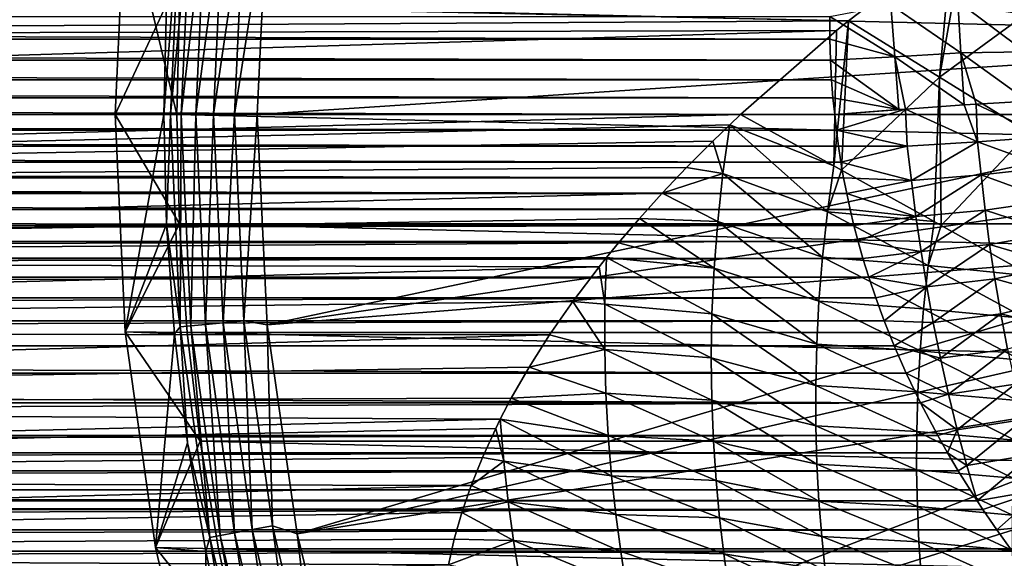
# Model space of a CAD drawing. Header units: metres. Extents: x -109 to 109, y -315 to 32.
# Tile 258 of 384: x 43 to 56, y -6 to 1. Entities that reach past the tile are written whole.
import ezdxf

# ---------------------------------------------------------------- set-up
doc = ezdxf.new("R2010")
doc.units = ezdxf.units.M
doc.layers.add('solid_K244242000C74_AAA', color=7, linetype='CONTINUOUS')

msp = doc.modelspace()

# ---------------------------------------------------------------- linework, layer by layer
at = {"layer": 'solid_K244242000C74_AAA'}
for points in [[(44.138649, 2.99883, -83.669998), (44.850693, 0, -83.82), (44, 0, -83.669998)], [(44.708355, 1.51442, -79.857155), (44.138649, 2.99883, -83.669998), (44, 0, -83.669998)], [(44.886593, 1.50672, -83.82), (44.850693, 0, -83.82), (44.138649, 2.99883, -83.669998)], [(44.897449, 2.928408, -79.521729), (44.708355, 1.51442, -79.857155), (44.672306, 0, -79.857155)], [(44.897449, 2.928408, -79.521729), (44.672306, 0, -79.857155), (44.762058, 0, -79.521729)], [(44.897449, 2.928408, -79.521729), (44.762058, 0, -79.521729), (45.044109, 2.914818, -79.20536)], [(44.762058, 0, -79.521729), (44.909348, 0, -79.20536), (45.044109, 2.914818, -79.20536)], [(45.044109, 2.914818, -79.20536), (44.909348, 0, -79.20536), (45.24329, 2.896361, -78.919411)], [(44.909348, 0, -79.20536), (45.109386, 0, -78.919411), (45.24329, 2.896361, -78.919411)], [(45.24329, 2.896361, -78.919411), (45.109386, 0, -78.919411), (45.488934, 2.873598, -78.672592)], [(45.109386, 0, -78.919411), (45.356079, 0, -78.672592), (45.488934, 2.873598, -78.672592)], [(45.488934, 2.873598, -78.672592), (45.356079, 0, -78.672592), (45.773556, 2.847224, -78.472404)], [(45.641922, 0, -78.472404), (45.957882, 0, -78.325066), (46.096172, 2.903147, -78.325066)], [(45.773556, 2.847224, -78.472404), (45.641922, 0, -78.472404), (46.096172, 2.903147, -78.325066)], [(46.096172, 2.903147, -78.325066), (45.957882, 0, -78.325066), (59.819248, 0.904387, -73.288864)], [(46.096172, 2.903147, -78.325066), (59.819248, 0.904387, -73.288864), (59.892677, 1.806131, -73.288864)], [(45.356079, 0, -78.672592), (45.641922, 0, -78.472404), (45.773556, 2.847224, -78.472404)], [(55.362263, 0.512266, 15.089224), (55.717693, 2.506687, 14.789067), (55.532619, 2.373093, 14.811091)], [(56.950226, 1.679354, 15.009831), (55.717693, 2.506687, 14.789067), (55.362263, 0.512266, 15.089224)], [(54.107632, 1.28929, 14.944489), (55.532619, 2.373093, 14.811091), (15.359119, 2.1224, 14.849088)], [(55.362263, 0.512266, 15.089224), (55.532619, 2.373093, 14.811091), (54.107632, 1.28929, 14.944489)], [(54.107632, 1.28929, 14.944489), (15.359119, 2.1224, 14.849088), (15.499066, 1.062231, 14.962341)], [(56.950226, 1.679354, 15.009831), (55.362263, 0.512266, 15.089224), (56.593018, -0.250747, 15.385886)], [(44.708355, 1.51442, -79.857155), (44, 0, -83.669998), (44.672306, 0, -79.857155)], [(44.886593, 1.50672, -83.82), (108.149307, 0, -83.82), (44.850693, 0, -83.82)], [(108.113403, 1.50672, -83.82), (108.149307, 0, -83.82), (44.886593, 1.50672, -83.82)], [(54.745144, 0.794048, -15.032303), (53.848816, 1.348392, -14.939272), (54.692894, 1.511271, -14.970172)], [(54.692894, 1.511271, -14.970172), (55.616043, 1.558638, -15.122779), (55.655857, 0.848924, -15.191887)], [(54.745144, 0.794048, -15.032303), (54.692894, 1.511271, -14.970172), (55.655857, 0.848924, -15.191887)], [(55.616043, 1.558638, -15.122779), (56.51722, 1.534589, -15.394757), (56.545017, 0.863499, -15.463599)], [(55.655857, 0.848924, -15.191887), (55.616043, 1.558638, -15.122779), (56.545017, 0.863499, -15.463599)], [(53.848579, 1.035814, -14.964193), (-53.848579, 1.035814, -14.964193), (-53.848816, 1.348392, -14.939272)], [(53.848816, 1.348392, -14.939272), (53.848579, 1.035814, -14.964193), (-53.848816, 1.348392, -14.939272)], [(53.940666, 1.154552, 14.955501), (54.107632, 1.28929, 14.944489), (15.499066, 1.062231, 14.962341)], [(54.745144, 0.794048, -15.032303), (53.848579, 1.035814, -14.964193), (53.848816, 1.348392, -14.939272)], [(53.904377, -0.708846, 15.076613), (54.107632, 1.28929, 14.944489), (53.940666, 1.154552, 14.955501)], [(54.009735, -0.767158, 15.089714), (54.107632, 1.28929, 14.944489), (53.904377, -0.708846, 15.076613)], [(55.362263, 0.512266, 15.089224), (54.107632, 1.28929, 14.944489), (54.009735, -0.767158, 15.089714)], [(53.940666, 1.154552, 14.955501), (15.499066, 1.062231, 14.962341), (15.545517, 0, 15)], [(52.618793, 0, 15), (53.940666, 1.154552, 14.955501), (15.545517, 0, 15)], [(53.904377, -0.708846, 15.076613), (53.940666, 1.154552, 14.955501), (52.618793, 0, 15)], [(53.858696, 0.746821, -14.981397), (-53.858696, 0.746821, -14.981397), (-53.848579, 1.035814, -14.964193)], [(53.848579, 1.035814, -14.964193), (53.858696, 0.746821, -14.981397), (-53.848579, 1.035814, -14.964193)], [(54.745144, 0.794048, -15.032303), (53.858696, 0.746821, -14.981397), (53.848579, 1.035814, -14.964193)], [(59.819248, 0.904387, -73.288864), (45.957882, 0, -78.325066), (59.79475, 0, -73.288864)], [(54.745144, 0.794048, -15.032303), (55.655857, 0.848924, -15.191887), (55.702816, 0.130094, -15.214689)], [(55.655857, 0.848924, -15.191887), (56.545017, 0.863499, -15.463599), (56.579742, 0.182319, -15.484996)], [(55.867966, 0.140674, -15.256808), (55.655857, 0.848924, -15.191887), (56.579742, 0.182319, -15.484996)], [(55.867966, 0.140674, -15.256808), (55.702816, 0.130094, -15.214689), (55.655857, 0.848924, -15.191887)], [(53.871311, 0.4787, -14.992359), (-53.871311, 0.4787, -14.992359), (-53.858696, 0.746821, -14.981397)], [(53.858696, 0.746821, -14.981397), (53.871311, 0.4787, -14.992359), (-53.858696, 0.746821, -14.981397)], [(54.800415, 0.066424, -15.052167), (53.858696, 0.746821, -14.981397), (54.745144, 0.794048, -15.032303)], [(54.800415, 0.066424, -15.052167), (53.871311, 0.4787, -14.992359), (53.858696, 0.746821, -14.981397)], [(54.89526, 0.073369, -15.063993), (54.745144, 0.794048, -15.032303), (55.702816, 0.130094, -15.214689)], [(54.89526, 0.073369, -15.063993), (54.800415, 0.066424, -15.052167), (54.745144, 0.794048, -15.032303)], [(53.890614, 0.229988, -14.998237), (-53.890614, 0.229988, -14.998237), (-53.871311, 0.4787, -14.992359)], [(53.871311, 0.4787, -14.992359), (53.890614, 0.229988, -14.998237), (-53.871311, 0.4787, -14.992359)], [(54.800415, 0.066424, -15.052167), (53.890614, 0.229988, -14.998237), (53.871311, 0.4787, -14.992359)], [(55.362263, 0.512266, 15.089224), (54.009735, -0.767158, 15.089714), (55.286716, -1.476287, 15.332584)], [(55.362263, 0.512266, 15.089224), (55.286716, -1.476287, 15.332584), (55.38282, -1.52984, 15.35729)], [(56.593018, -0.250747, 15.385886), (55.362263, 0.512266, 15.089224), (55.38282, -1.52984, 15.35729)], [(53.917881, 0, -15), (-53.917881, 0, -15), (-53.890614, 0.229988, -14.998237)], [(53.890614, 0.229988, -14.998237), (53.917881, 0, -15), (-53.890614, 0.229988, -14.998237)], [(54.800415, 0.066424, -15.052167), (53.917881, 0, -15), (53.890614, 0.229988, -14.998237)], [(55.886467, -0.378119, -15.242764), (55.702816, 0.130094, -15.214689), (55.867966, 0.140674, -15.256808)], [(56.821026, -0.309605, -15.557989), (55.867966, 0.140674, -15.256808), (56.579742, 0.182319, -15.484996)], [(56.821026, -0.309605, -15.557989), (55.886467, -0.378119, -15.242764), (55.867966, 0.140674, -15.256808)], [(-53.943382, -0.218245, -14.998412), (-53.917881, 0, -15), (53.943382, -0.218255, -14.998412)], [(53.943382, -0.218255, -14.998412), (-53.917881, 0, -15), (53.917881, 0, -15)], [(15.504216, -1.001839, 14.966507), (52.618793, 0, 15), (15.545517, 0, 15)], [(15.504216, -1.001839, 14.966507), (52.469925, -0.142117, 14.999327), (52.618793, 0, 15)], [(44, 0, -83.669998), (44.850693, 0, -83.82), (44.886593, -1.50672, -83.82)], [(44.138649, -2.99883, -83.669998), (44, 0, -83.669998), (44.886593, -1.50672, -83.82)], [(44.672306, 0, -79.857155), (44, 0, -83.669998), (44.138649, -2.99883, -83.669998)], [(44.708355, -1.51442, -79.857155), (44.672306, 0, -79.857155), (44.138649, -2.99883, -83.669998)], [(44.762058, 0, -79.521729), (44.672306, 0, -79.857155), (44.708355, -1.51442, -79.857155)], [(44.850693, 0, -83.82), (108.149307, 0, -83.82), (108.113403, -1.50672, -83.82)], [(44.850693, 0, -83.82), (108.113403, -1.50672, -83.82), (44.886593, -1.50672, -83.82)], [(45.773556, -2.847224, -78.472404), (45.957882, 0, -78.325066), (45.641922, 0, -78.472404)], [(45.773556, -2.847224, -78.472404), (46.096172, -2.903125, -78.325066), (45.957882, 0, -78.325066)], [(45.957882, 0, -78.325066), (46.096172, -2.903125, -78.325066), (59.79475, 0, -73.288864)], [(46.096172, -2.903125, -78.325066), (59.819248, -0.904376, -73.288864), (59.79475, 0, -73.288864)], [(53.904377, -0.708846, 15.076613), (52.618793, 0, 15), (52.469925, -0.142117, 14.999327)], [(54.89526, 0.073369, -15.063993), (53.943382, -0.218255, -14.998412), (53.917881, 0, -15)], [(54.89526, 0.073369, -15.063993), (53.917881, 0, -15), (54.800415, 0.066424, -15.052167)], [(54.917511, -0.439041, -15.053005), (53.943382, -0.218255, -14.998412), (54.89526, 0.073369, -15.063993)], [(55.886467, -0.378119, -15.242764), (54.89526, 0.073369, -15.063993), (55.702816, 0.130094, -15.214689)], [(55.886467, -0.378119, -15.242764), (54.917511, -0.439041, -15.053005), (54.89526, 0.073369, -15.063993)], [(44.897449, -2.928408, -79.521729), (44.762058, 0, -79.521729), (44.708355, -1.51442, -79.857155)], [(44.897449, -2.928408, -79.521729), (44.909348, 0, -79.20536), (44.762058, 0, -79.521729)], [(44.897449, -2.928408, -79.521729), (45.044109, -2.914818, -79.20536), (44.909348, 0, -79.20536)], [(45.044109, -2.914818, -79.20536), (45.109386, 0, -78.919411), (44.909348, 0, -79.20536)], [(45.044109, -2.914818, -79.20536), (45.24329, -2.896361, -78.919411), (45.109386, 0, -78.919411)], [(45.24329, -2.896361, -78.919411), (45.356079, 0, -78.672592), (45.109386, 0, -78.919411)], [(45.24329, -2.896361, -78.919411), (45.488934, -2.873598, -78.672592), (45.356079, 0, -78.672592)], [(45.488934, -2.873598, -78.672592), (45.641922, 0, -78.472404), (45.356079, 0, -78.672592)], [(45.488934, -2.873598, -78.672592), (45.773556, -2.847224, -78.472404), (45.641922, 0, -78.472404)], [(-53.97094, -0.439741, -14.993553), (-53.943382, -0.218245, -14.998412), (53.97094, -0.439756, -14.993552)], [(-53.943382, -0.218245, -14.998412), (53.943382, -0.218255, -14.998412), (53.97094, -0.439756, -14.993552)], [(15.504216, -1.001839, 14.966507), (52.235374, -0.370528, 14.995423), (52.469925, -0.142117, 14.999327)], [(52.376942, -0.814695, 14.985728), (52.469925, -0.142117, 14.999327), (52.235374, -0.370528, 14.995423)], [(52.376942, -0.814695, 14.985728), (53.816612, -1.34417, 15.093562), (52.469925, -0.142117, 14.999327)], [(53.904377, -0.708846, 15.076613), (52.469925, -0.142117, 14.999327), (53.816612, -1.34417, 15.093562)], [(54.917511, -0.439041, -15.053005), (53.97094, -0.439756, -14.993552), (53.943382, -0.218255, -14.998412)], [(56.593018, -0.250747, 15.385886), (55.38282, -1.52984, 15.35729), (56.632687, -2.228861, 15.765378)], [(15.504216, -1.001839, 14.966507), (51.875366, -0.733128, 14.982074), (52.235374, -0.370528, 14.995423)], [(52.376942, -0.814695, 14.985728), (52.235374, -0.370528, 14.995423), (51.875366, -0.733128, 14.982074)], [(55.886467, -0.378119, -15.242764), (54.975975, -0.912623, -15.029119), (54.917511, -0.439041, -15.053005)], [(55.886467, -0.378119, -15.242764), (55.936539, -0.834861, -15.218251), (54.975975, -0.912623, -15.029119)], [(56.821026, -0.309605, -15.557989), (56.860931, -0.733158, -15.53394), (55.886467, -0.378119, -15.242764)], [(56.860931, -0.733158, -15.53394), (55.936539, -0.834861, -15.218251), (55.886467, -0.378119, -15.242764)], [(-54.002884, -0.658361, -14.985545), (-53.97094, -0.439741, -14.993553), (54.002888, -0.658383, -14.985544)], [(-53.97094, -0.439741, -14.993553), (53.97094, -0.439756, -14.993552), (54.002888, -0.658383, -14.985544)], [(54.917511, -0.439041, -15.053005), (54.002888, -0.658383, -14.985544), (53.97094, -0.439756, -14.993552)], [(54.917511, -0.439041, -15.053005), (54.975975, -0.912623, -15.029119), (54.002888, -0.658383, -14.985544)], [(-54.040047, -0.874708, -14.974475), (-54.002884, -0.658361, -14.985545), (54.040054, -0.874739, -14.974473)], [(-54.002884, -0.658361, -14.985545), (54.002888, -0.658383, -14.985544), (54.040054, -0.874739, -14.974473)], [(54.975975, -0.912623, -15.029119), (54.040054, -0.874739, -14.974473), (54.002888, -0.658383, -14.985544)], [(15.504216, -1.001839, 14.966507), (51.538769, -1.087605, 14.960519), (51.875366, -0.733128, 14.982074)], [(52.376942, -0.814695, 14.985728), (51.875366, -0.733128, 14.982074), (51.538769, -1.087605, 14.960519)], [(54.009735, -0.767158, 15.089714), (53.904377, -0.708846, 15.076613), (53.816612, -1.34417, 15.093562)], [(54.009735, -0.767158, 15.089714), (53.816612, -1.34417, 15.093562), (55.286716, -1.476287, 15.332584)], [(56.860931, -0.733158, -15.53394), (56.904839, -1.187593, -15.486855), (55.936539, -0.834861, -15.218251)], [(-54.083023, -1.092358, -14.960173), (-54.040047, -0.874708, -14.974475), (54.083035, -1.092392, -14.96017)], [(-54.040047, -0.874708, -14.974475), (54.040054, -0.874739, -14.974473), (54.083035, -1.092392, -14.96017)], [(46.096172, -2.903125, -78.325066), (59.892673, -1.806115, -73.288864), (59.819248, -0.904376, -73.288864)], [(52.376942, -0.814695, 14.985728), (51.538769, -1.087605, 14.960519), (52.30558, -1.475468, 14.958302)], [(52.376942, -0.814695, 14.985728), (52.30558, -1.475468, 14.958302), (53.74892, -1.966667, 15.097372)], [(52.376942, -0.814695, 14.985728), (53.74892, -1.966667, 15.097372), (53.816612, -1.34417, 15.093562)], [(54.975975, -0.912623, -15.029119), (54.083035, -1.092392, -14.96017), (54.040054, -0.874739, -14.974473)], [(54.975975, -0.912623, -15.029119), (55.036903, -1.406254, -14.985203), (54.083035, -1.092392, -14.96017)], [(55.936539, -0.834861, -15.218251), (55.036903, -1.406254, -14.985203), (54.975975, -0.912623, -15.029119)], [(55.936539, -0.834861, -15.218251), (55.989979, -1.318771, -15.171236), (55.036903, -1.406254, -14.985203)], [(56.904839, -1.187593, -15.486855), (55.989979, -1.318771, -15.171236), (55.936539, -0.834861, -15.218251)], [(15.504216, -1.001839, 14.966507), (15.379274, -2.005347, 14.865349), (51.538769, -1.087605, 14.960519)], [(-54.131039, -1.311492, -14.942556), (-54.083023, -1.092358, -14.960173), (54.13105, -1.311532, -14.942553)], [(-54.083023, -1.092358, -14.960173), (54.083035, -1.092392, -14.96017), (54.13105, -1.311532, -14.942553)], [(15.379274, -2.005347, 14.865349), (51.22644, -1.433656, 14.931331), (51.538769, -1.087605, 14.960519)], [(52.30558, -1.475468, 14.958302), (51.538769, -1.087605, 14.960519), (51.22644, -1.433656, 14.931331)], [(55.036903, -1.406254, -14.985203), (54.13105, -1.311532, -14.942553), (54.083035, -1.092392, -14.96017)], [(56.904839, -1.187593, -15.486855), (56.957264, -1.632044, -15.423355), (55.989979, -1.318771, -15.171236)], [(-54.183323, -1.530454, -14.92172), (-54.131039, -1.311492, -14.942556), (54.183327, -1.530519, -14.921713)], [(-54.131039, -1.311492, -14.942556), (54.13105, -1.311532, -14.942553), (54.183327, -1.530519, -14.921713)], [(53.816612, -1.34417, 15.093562), (53.74892, -1.966667, 15.097372), (55.204998, -2.083899, 15.375162)], [(53.816612, -1.34417, 15.093562), (55.204998, -2.083899, 15.375162), (55.286716, -1.476287, 15.332584)], [(55.036903, -1.406254, -14.985203), (54.183327, -1.530519, -14.921713), (54.13105, -1.311532, -14.942553)], [(55.989979, -1.318771, -15.171236), (55.107346, -1.890885, -14.925249), (55.036903, -1.406254, -14.985203)], [(55.989979, -1.318771, -15.171236), (56.052994, -1.791701, -15.107368), (55.107346, -1.890885, -14.925249)], [(56.957264, -1.632044, -15.423355), (56.052994, -1.791701, -15.107368), (55.989979, -1.318771, -15.171236)], [(15.379274, -2.005347, 14.865349), (50.93787, -1.771223, 14.895059), (51.22644, -1.433656, 14.931331)], [(52.255688, -2.120477, 14.91724), (51.22644, -1.433656, 14.931331), (50.93787, -1.771223, 14.895059)], [(52.30558, -1.475468, 14.958302), (51.22644, -1.433656, 14.931331), (52.255688, -2.120477, 14.91724)], [(52.30558, -1.475468, 14.958302), (52.255688, -2.120477, 14.91724), (53.700245, -2.574548, 15.088372)], [(52.30558, -1.475468, 14.958302), (53.700245, -2.574548, 15.088372), (53.74892, -1.966667, 15.097372)], [(55.036903, -1.406254, -14.985203), (54.240906, -1.751988, -14.897333), (54.183327, -1.530519, -14.921713)], [(55.036903, -1.406254, -14.985203), (55.107346, -1.890885, -14.925249), (54.240906, -1.751988, -14.897333)], [(55.38282, -1.52984, 15.35729), (55.286716, -1.476287, 15.332584), (55.204998, -2.083899, 15.375162)], [(-54.240891, -1.751853, -14.897349), (-54.183323, -1.530454, -14.92172), (54.183327, -1.530519, -14.921713)], [(-54.240891, -1.751853, -14.897349), (54.183327, -1.530519, -14.921713), (54.240906, -1.751988, -14.897333)], [(44.138649, -2.99883, -83.669998), (44.886593, -1.50672, -83.82), (44.994007, -3.008363, -83.82)], [(44.816425, -3.02541, -79.857155), (44.708355, -1.51442, -79.857155), (44.138649, -2.99883, -83.669998)], [(44.897449, -2.928408, -79.521729), (44.708355, -1.51442, -79.857155), (44.816425, -3.02541, -79.857155)], [(44.886593, -1.50672, -83.82), (108.113403, -1.50672, -83.82), (108.005989, -3.008363, -83.82)], [(44.886593, -1.50672, -83.82), (108.005989, -3.008363, -83.82), (44.994007, -3.008363, -83.82)], [(55.38282, -1.52984, 15.35729), (55.204998, -2.083899, 15.375162), (56.632687, -2.228861, 15.765378)], [(-54.307121, -1.985533, -14.868008), (-54.240891, -1.751853, -14.897349), (54.240906, -1.751988, -14.897333)], [(-54.307121, -1.985533, -14.868008), (54.240906, -1.751988, -14.897333), (54.307186, -1.98573, -14.867982)], [(55.107346, -1.890885, -14.925249), (54.307186, -1.98573, -14.867982), (54.240906, -1.751988, -14.897333)], [(56.957264, -1.632044, -15.423355), (57.018536, -2.0789, -15.341242), (56.052994, -1.791701, -15.107368)], [(15.379274, -2.005347, 14.865349), (50.772758, -1.972534, 14.869738), (50.93787, -1.771223, 14.895059)], [(46.096172, -2.903125, -78.325066), (46.5098, -5.780039, -78.325066), (59.892673, -1.806115, -73.288864)], [(46.5098, -5.780039, -78.325066), (60.014812, -2.702571, -73.288864), (59.892673, -1.806115, -73.288864)], [(52.255688, -2.120477, 14.91724), (50.93787, -1.771223, 14.895059), (50.772758, -1.972534, 14.869738)], [(55.107346, -1.890885, -14.925249), (54.386513, -2.242288, -14.831458), (54.307186, -1.98573, -14.867982)], [(55.107346, -1.890885, -14.925249), (55.187405, -2.377, -14.847559), (54.386513, -2.242288, -14.831458)], [(56.052994, -1.791701, -15.107368), (55.187405, -2.377, -14.847559), (55.107346, -1.890885, -14.925249)], [(56.052994, -1.791701, -15.107368), (56.125496, -2.268095, -15.024295), (55.187405, -2.377, -14.847559)], [(57.018536, -2.0789, -15.341242), (56.125496, -2.268095, -15.024295), (56.052994, -1.791701, -15.107368)], [(-54.386345, -2.242078, -14.83149), (-54.307121, -1.985533, -14.868008), (54.307186, -1.98573, -14.867982)], [(-54.386345, -2.242078, -14.83149), (54.307186, -1.98573, -14.867982), (54.386513, -2.242288, -14.831458)], [(15.379274, -2.005347, 14.865349), (15.16759, -3.011796, 14.694526), (50.670185, -2.100656, 14.85218)], [(15.379274, -2.005347, 14.865349), (50.670185, -2.100656, 14.85218), (50.772758, -1.972534, 14.869738)], [(50.750893, -2.616595, 14.776159), (50.772758, -1.972534, 14.869738), (50.670185, -2.100656, 14.85218)], [(50.750893, -2.616595, 14.776159), (52.226028, -2.747748, 14.862853), (50.772758, -1.972534, 14.869738)], [(52.255688, -2.120477, 14.91724), (50.772758, -1.972534, 14.869738), (52.226028, -2.747748, 14.862853)], [(53.74892, -1.966667, 15.097372), (53.700245, -2.574548, 15.088372), (55.141491, -2.679084, 15.404067)], [(53.74892, -1.966667, 15.097372), (55.141491, -2.679084, 15.404067), (55.204998, -2.083899, 15.375162)], [(15.16759, -3.011796, 14.694526), (50.306873, -2.579178, 14.776598), (50.670185, -2.100656, 14.85218)], [(50.750893, -2.616595, 14.776159), (50.670185, -2.100656, 14.85218), (50.306873, -2.579178, 14.776598)], [(52.255688, -2.120477, 14.91724), (52.226028, -2.747748, 14.862853), (53.669445, -3.165986, 15.066716)], [(52.255688, -2.120477, 14.91724), (53.669445, -3.165986, 15.066716), (53.700245, -2.574548, 15.088372)], [(55.204998, -2.083899, 15.375162), (55.141491, -2.679084, 15.404067), (56.551655, -2.813495, 15.831286)], [(55.204998, -2.083899, 15.375162), (56.551655, -2.813495, 15.831286), (56.632687, -2.228861, 15.765378)], [(57.018536, -2.0789, -15.341242), (57.088856, -2.531698, -15.240192), (56.125496, -2.268095, -15.024295)], [(-54.482456, -2.527898, -14.785457), (-54.386345, -2.242078, -14.83149), (54.386513, -2.242288, -14.831458)], [(-54.482456, -2.527898, -14.785457), (54.386513, -2.242288, -14.831458), (54.482876, -2.528156, -14.785413)], [(55.187405, -2.377, -14.847559), (54.482876, -2.528156, -14.785413), (54.386513, -2.242288, -14.831458)], [(56.125496, -2.268095, -15.024295), (55.276924, -2.867843, -14.751897), (55.187405, -2.377, -14.847559)], [(56.125496, -2.268095, -15.024295), (56.20768, -2.750051, -14.921948), (55.276924, -2.867843, -14.751897)], [(57.088856, -2.531698, -15.240192), (56.20768, -2.750051, -14.921948), (56.125496, -2.268095, -15.024295)], [(55.187405, -2.377, -14.847559), (54.599014, -2.84385, -14.72795), (54.482876, -2.528156, -14.785413)], [(55.187405, -2.377, -14.847559), (55.276924, -2.867843, -14.751897), (54.599014, -2.84385, -14.72795)], [(-54.59819, -2.843589, -14.728001), (-54.482456, -2.527898, -14.785457), (54.482876, -2.528156, -14.785413)], [(-54.59819, -2.843589, -14.728001), (54.482876, -2.528156, -14.785413), (54.599014, -2.84385, -14.72795)], [(53.700245, -2.574548, 15.088372), (53.669445, -3.165986, 15.066716), (55.094955, -3.259981, 15.420259)], [(53.700245, -2.574548, 15.088372), (55.094955, -3.259981, 15.420259), (55.141491, -2.679084, 15.404067)], [(57.088856, -2.531698, -15.240192), (57.168751, -2.98814, -15.120869), (56.20768, -2.750051, -14.921948)], [(15.16759, -3.011796, 14.694526), (49.987274, -3.039854, 14.688747), (50.306873, -2.579178, 14.776598)], [(46.5098, -5.780039, -78.325066), (60.185307, -3.591108, -73.288864), (60.014812, -2.702571, -73.288864)], [(50.747673, -3.241359, 14.669681), (50.306873, -2.579178, 14.776598), (49.987274, -3.039854, 14.688747)], [(50.750893, -2.616595, 14.776159), (50.306873, -2.579178, 14.776598), (50.747673, -3.241359, 14.669681)], [(50.750893, -2.616595, 14.776159), (50.747673, -3.241359, 14.669681), (52.215366, -3.355306, 14.795449)], [(50.750893, -2.616595, 14.776159), (52.215366, -3.355306, 14.795449), (52.226028, -2.747748, 14.862853)], [(55.141491, -2.679084, 15.404067), (55.094955, -3.259981, 15.420259), (56.4869, -3.386331, 15.88366)], [(55.141491, -2.679084, 15.404067), (56.4869, -3.386331, 15.88366), (56.551655, -2.813495, 15.831286)], [(-54.736465, -3.188792, -14.657135), (-54.59819, -2.843589, -14.728001), (54.599014, -2.84385, -14.72795)], [(-54.736465, -3.188792, -14.657135), (54.599014, -2.84385, -14.72795), (54.737633, -3.188897, -14.657112)], [(45.488934, -2.873598, -78.672592), (45.886364, -5.72268, -78.672592), (45.773556, -2.847224, -78.472404)], [(45.773556, -2.847224, -78.472404), (46.167339, -5.670157, -78.472404), (46.096172, -2.903125, -78.325066)], [(45.886364, -5.72268, -78.672592), (46.167339, -5.670157, -78.472404), (45.773556, -2.847224, -78.472404)], [(52.226028, -2.747748, 14.862853), (52.215366, -3.355306, 14.795449), (53.655388, -3.739155, 15.032558)], [(52.226028, -2.747748, 14.862853), (53.655388, -3.739155, 15.032558), (53.669445, -3.165986, 15.066716)], [(55.276924, -2.867843, -14.751897), (54.737633, -3.188897, -14.657112), (54.599014, -2.84385, -14.72795)], [(56.20768, -2.750051, -14.921948), (55.376404, -3.361257, -14.638819), (55.276924, -2.867843, -14.751897)], [(56.20768, -2.750051, -14.921948), (56.300114, -3.235131, -14.80098), (55.376404, -3.361257, -14.638819)], [(57.168751, -2.98814, -15.120869), (56.300114, -3.235131, -14.80098), (56.20768, -2.750051, -14.921948)], [(44.897449, -2.928408, -79.521729), (44.816425, -3.02541, -79.857155), (44.996265, -4.529547, -79.857155)], [(44.897449, -2.928408, -79.521729), (45.30246, -5.831831, -79.521729), (45.044109, -2.914818, -79.20536)], [(44.897449, -2.928408, -79.521729), (44.996265, -4.529547, -79.857155), (45.30246, -5.831831, -79.521729)], [(45.044109, -2.914818, -79.20536), (45.447239, -5.804767, -79.20536), (45.24329, -2.896361, -78.919411)], [(45.30246, -5.831831, -79.521729), (45.447239, -5.804767, -79.20536), (45.044109, -2.914818, -79.20536)], [(45.24329, -2.896361, -78.919411), (45.643871, -5.768011, -78.919411), (45.488934, -2.873598, -78.672592)], [(45.447239, -5.804767, -79.20536), (45.643871, -5.768011, -78.919411), (45.24329, -2.896361, -78.919411)], [(45.643871, -5.768011, -78.919411), (45.886364, -5.72268, -78.672592), (45.488934, -2.873598, -78.672592)], [(46.167339, -5.670157, -78.472404), (46.5098, -5.780039, -78.325066), (46.096172, -2.903125, -78.325066)], [(55.276924, -2.867843, -14.751897), (55.376404, -3.361257, -14.638819), (54.737633, -3.188897, -14.657112)], [(15.16759, -3.011796, 14.694526), (14.864023, -4.021615, 14.450834), (49.987274, -3.039854, 14.688747)], [(14.864023, -4.021615, 14.450834), (49.704872, -3.484777, 14.589597), (49.987274, -3.039854, 14.688747)], [(44.138649, -2.99883, -83.669998), (44.994007, -3.008363, -83.82), (45.172867, -4.504362, -83.82)], [(44.553371, -5.971843, -83.669998), (44.138649, -2.99883, -83.669998), (45.172867, -4.504362, -83.82)], [(44.816425, -3.02541, -79.857155), (44.138649, -2.99883, -83.669998), (44.553371, -5.971843, -83.669998)], [(44.996265, -4.529547, -79.857155), (44.816425, -3.02541, -79.857155), (44.553371, -5.971843, -83.669998)], [(44.994007, -3.008363, -83.82), (108.005989, -3.008363, -83.82), (107.827133, -4.504362, -83.82)], [(44.994007, -3.008363, -83.82), (107.827133, -4.504362, -83.82), (45.172867, -4.504362, -83.82)], [(50.747673, -3.241359, 14.669681), (49.987274, -3.039854, 14.688747), (49.704872, -3.484777, 14.589597)], [(-54.901939, -3.565622, -14.570049), (-54.736465, -3.188792, -14.657135), (54.903008, -3.565614, -14.570051)], [(-54.736465, -3.188792, -14.657135), (54.737633, -3.188897, -14.657112), (54.903008, -3.565614, -14.570051)], [(50.747673, -3.241359, 14.669681), (49.704872, -3.484777, 14.589597), (50.76302, -3.844049, 14.55044)], [(50.747673, -3.241359, 14.669681), (52.222439, -3.941218, 14.715331), (52.215366, -3.355306, 14.795449)], [(50.747673, -3.241359, 14.669681), (50.76302, -3.844049, 14.55044), (52.222439, -3.941218, 14.715331)], [(53.669445, -3.165986, 15.066716), (53.655388, -3.739155, 15.032558), (55.064342, -3.824824, 15.42373)], [(53.669445, -3.165986, 15.066716), (55.064342, -3.824824, 15.42373), (55.094955, -3.259981, 15.420259)], [(55.376404, -3.361257, -14.638819), (54.903008, -3.565614, -14.570051), (54.737633, -3.188897, -14.657112)], [(56.300114, -3.235131, -14.80098), (55.48634, -3.855083, -14.508876), (55.376404, -3.361257, -14.638819)], [(56.300114, -3.235131, -14.80098), (56.403351, -3.720904, -14.66204), (55.48634, -3.855083, -14.508876)], [(52.215366, -3.355306, 14.795449), (53.656929, -4.292228, 14.986053), (53.655388, -3.739155, 15.032558)], [(52.215366, -3.355306, 14.795449), (52.222439, -3.941218, 14.715331), (53.656929, -4.292228, 14.986053)], [(55.376404, -3.361257, -14.638819), (55.48634, -3.855083, -14.508876), (54.903008, -3.565614, -14.570051)], [(55.094955, -3.259981, 15.420259), (55.064342, -3.824824, 15.42373), (56.437225, -3.945534, 15.923038)], [(55.094955, -3.259981, 15.420259), (56.437225, -3.945534, 15.923038), (56.4869, -3.386331, 15.88366)], [(14.864023, -4.021615, 14.450834), (49.459263, -3.913819, 14.480401), (49.704872, -3.484777, 14.589597)], [(50.76302, -3.844049, 14.55044), (49.704872, -3.484777, 14.589597), (49.459263, -3.913819, 14.480401)], [(-55.100262, -3.977244, -14.463109), (-54.901939, -3.565622, -14.570049), (55.100708, -3.977313, -14.463091)], [(-54.901939, -3.565622, -14.570049), (54.903008, -3.565614, -14.570051), (55.100708, -3.977313, -14.463091)], [(46.5098, -5.780039, -78.325066), (47.19503, -8.604639, -78.325066), (60.185307, -3.591108, -73.288864)], [(47.19503, -8.604639, -78.325066), (60.403656, -4.469115, -73.288864), (60.185307, -3.591108, -73.288864)], [(55.48634, -3.855083, -14.508876), (55.100708, -3.977313, -14.463091), (54.903008, -3.565614, -14.570051)], [(53.655388, -3.739155, 15.032558), (55.048592, -4.371846, 15.414469), (55.064342, -3.824824, 15.42373)], [(53.655388, -3.739155, 15.032558), (53.656929, -4.292228, 14.986053), (55.048592, -4.371846, 15.414469)], [(56.403351, -3.720904, -14.66204), (55.607124, -4.347587, -14.362589), (55.48634, -3.855083, -14.508876)], [(56.403351, -3.720904, -14.66204), (56.517788, -4.205754, -14.505698), (55.607124, -4.347587, -14.362589)], [(14.864023, -4.021615, 14.450834), (49.307415, -4.202475, 14.399278), (49.459263, -3.913819, 14.480401)], [(50.794834, -4.424279, 14.418537), (49.459263, -3.913819, 14.480401), (49.307415, -4.202475, 14.399278)], [(50.76302, -3.844049, 14.55044), (49.459263, -3.913819, 14.480401), (50.794834, -4.424279, 14.418537)], [(50.76302, -3.844049, 14.55044), (52.24551, -4.504416, 14.622609), (52.222439, -3.941218, 14.715331)], [(50.76302, -3.844049, 14.55044), (50.794834, -4.424279, 14.418537), (52.24551, -4.504416, 14.622609)], [(55.064342, -3.824824, 15.42373), (55.048592, -4.371846, 15.414469), (56.401691, -4.489405, 15.949224)], [(55.064342, -3.824824, 15.42373), (56.401691, -4.489405, 15.949224), (56.437225, -3.945534, 15.923038)], [(55.48634, -3.855083, -14.508876), (55.607124, -4.347587, -14.362589), (55.100708, -3.977313, -14.463091)], [(-55.337784, -4.42641, -14.332024), (-55.100262, -3.977244, -14.463109), (55.100708, -3.977313, -14.463091)], [(-55.337784, -4.42641, -14.332024), (55.100708, -3.977313, -14.463091), (55.337467, -4.426559, -14.331977)], [(14.864023, -4.021615, 14.450834), (14.461475, -5.033902, 14.130104), (49.307415, -4.202475, 14.399278)], [(52.222439, -3.941218, 14.715331), (53.672722, -4.823771, 14.92726), (53.656929, -4.292228, 14.986053)], [(52.222439, -3.941218, 14.715331), (52.24551, -4.504416, 14.622609), (53.672722, -4.823771, 14.92726)], [(55.607124, -4.347587, -14.362589), (55.337467, -4.426559, -14.331977), (55.100708, -3.977313, -14.463091)], [(14.461475, -5.033902, 14.130104), (49.245159, -4.32832, 14.361952), (49.307415, -4.202475, 14.399278)], [(49.357273, -4.780876, 14.221475), (49.307415, -4.202475, 14.399278), (49.245159, -4.32832, 14.361952)], [(50.794834, -4.424279, 14.418537), (49.307415, -4.202475, 14.399278), (50.840942, -4.981794, 14.274047)], [(49.357273, -4.780876, 14.221475), (50.840942, -4.981794, 14.274047), (49.307415, -4.202475, 14.399278)], [(56.517788, -4.205754, -14.505698), (55.738819, -4.838367, -14.200367), (55.607124, -4.347587, -14.362589)], [(56.517788, -4.205754, -14.505698), (56.643509, -4.689414, -14.332385), (55.738819, -4.838367, -14.200367)], [(14.461475, -5.033902, 14.130104), (49.062504, -4.728366, 14.235257), (49.245159, -4.32832, 14.361952)], [(49.357273, -4.780876, 14.221475), (49.245159, -4.32832, 14.361952), (49.062504, -4.728366, 14.235257)], [(53.656929, -4.292228, 14.986053), (55.046646, -4.899282, 15.392467), (55.048592, -4.371846, 15.414469)], [(53.656929, -4.292228, 14.986053), (53.672722, -4.823771, 14.92726), (55.046646, -4.899282, 15.392467)], [(-55.473351, -4.665706, -14.255918), (-55.337784, -4.42641, -14.332024), (55.337467, -4.426559, -14.331977)], [(-55.473351, -4.665706, -14.255918), (55.337467, -4.426559, -14.331977), (55.472794, -4.665888, -14.255858)], [(47.19503, -8.604639, -78.325066), (60.66922, -5.334013, -73.288864), (60.403656, -4.469115, -73.288864)], [(50.794834, -4.424279, 14.418537), (52.282372, -5.044678, 14.517207), (52.24551, -4.504416, 14.622609)], [(50.794834, -4.424279, 14.418537), (50.840942, -4.981794, 14.274047), (52.282372, -5.044678, 14.517207)], [(55.048592, -4.371846, 15.414469), (55.046646, -4.899282, 15.392467), (56.379364, -5.016248, 15.962029)], [(55.048592, -4.371846, 15.414469), (56.379364, -5.016248, 15.962029), (56.401691, -4.489405, 15.949224)], [(55.607124, -4.347587, -14.362589), (55.472794, -4.665888, -14.255858), (55.337467, -4.426559, -14.331977)], [(55.607124, -4.347587, -14.362589), (55.738819, -4.838367, -14.200367), (55.472794, -4.665888, -14.255858)], [(44.553371, -5.971843, -83.669998), (45.172867, -4.504362, -83.82), (45.422661, -5.98969, -83.82)], [(45.247475, -6.023424, -79.857155), (44.996265, -4.529547, -79.857155), (44.553371, -5.971843, -83.669998)], [(45.30246, -5.831831, -79.521729), (44.996265, -4.529547, -79.857155), (45.247475, -6.023424, -79.857155)], [(45.172867, -4.504362, -83.82), (107.827133, -4.504362, -83.82), (107.577339, -5.98969, -83.82)], [(45.172867, -4.504362, -83.82), (107.577339, -5.98969, -83.82), (45.422661, -5.98969, -83.82)], [(52.24551, -4.504416, 14.622609), (53.700802, -5.33344, 14.855989), (53.672722, -4.823771, 14.92726)], [(52.24551, -4.504416, 14.622609), (52.282372, -5.044678, 14.517207), (53.700802, -5.33344, 14.855989)], [(-55.621552, -4.915199, -14.171832), (-55.473351, -4.665706, -14.255918), (55.472794, -4.665888, -14.255858)], [(-55.621552, -4.915199, -14.171832), (55.472794, -4.665888, -14.255858), (55.620914, -4.91545, -14.171744)], [(14.461475, -5.033902, 14.130104), (48.906982, -5.115357, 14.10082), (49.062504, -4.728366, 14.235257)], [(49.357273, -4.780876, 14.221475), (49.062504, -4.728366, 14.235257), (48.906982, -5.115357, 14.10082)], [(55.738819, -4.838367, -14.200367), (55.620914, -4.91545, -14.171744), (55.472794, -4.665888, -14.255858)], [(56.643509, -4.689414, -14.332385), (55.879856, -5.325472, -14.022816), (55.738819, -4.838367, -14.200367)], [(56.643509, -4.689414, -14.332385), (56.780586, -5.171741, -14.142521), (55.879856, -5.325472, -14.022816)], [(49.357273, -4.780876, 14.221475), (48.906982, -5.115357, 14.10082), (49.417904, -5.338938, 14.030721)], [(49.357273, -4.780876, 14.221475), (50.899162, -5.51634, 14.117045), (50.840942, -4.981794, 14.274047)], [(49.357273, -4.780876, 14.221475), (49.417904, -5.338938, 14.030721), (50.899162, -5.51634, 14.117045)], [(53.672722, -4.823771, 14.92726), (55.057236, -5.405745, 15.357623), (55.046646, -4.899282, 15.392467)], [(53.672722, -4.823771, 14.92726), (53.700802, -5.33344, 14.855989), (55.057236, -5.405745, 15.357623)], [(55.738819, -4.838367, -14.200367), (55.879856, -5.325472, -14.022816), (55.620914, -4.91545, -14.171744)], [(-55.783497, -5.175171, -14.078978), (-55.621552, -4.915199, -14.171832), (55.620914, -4.91545, -14.171744)], [(-55.783497, -5.175171, -14.078978), (55.620914, -4.91545, -14.171744), (55.782906, -5.175472, -14.078867)], [(50.840942, -4.981794, 14.274047), (52.330788, -5.561818, 14.399041), (52.282372, -5.044678, 14.517207)], [(50.840942, -4.981794, 14.274047), (50.899162, -5.51634, 14.117045), (52.330788, -5.561818, 14.399041)], [(55.046646, -4.899282, 15.392467), (56.369297, -5.524366, 15.961263), (56.379364, -5.016248, 15.962029)], [(55.046646, -4.899282, 15.392467), (55.057236, -5.405745, 15.357623), (56.369297, -5.524366, 15.961263)], [(55.620914, -4.91545, -14.171744), (55.879856, -5.325472, -14.022816), (55.782906, -5.175472, -14.078867)], [(14.461475, -5.033902, 14.130104), (13.951087, -6.045811, 13.727643), (48.906982, -5.115357, 14.10082)], [(13.951087, -6.045811, 13.727643), (48.778664, -5.489557, 13.959397), (48.906982, -5.115357, 14.10082)], [(49.417904, -5.338938, 14.030721), (48.906982, -5.115357, 14.10082), (48.778664, -5.489557, 13.959397)], [(52.282372, -5.044678, 14.517207), (53.739117, -5.821077, 14.772), (53.700802, -5.33344, 14.855989)], [(52.282372, -5.044678, 14.517207), (52.330788, -5.561818, 14.399041), (53.739117, -5.821077, 14.772)], [(-55.897659, -5.351582, -14.012872), (-55.783497, -5.175171, -14.078978), (55.879856, -5.325472, -14.022816)], [(-55.783497, -5.175171, -14.078978), (55.782906, -5.175472, -14.078867), (55.879856, -5.325472, -14.022816)], [(56.780586, -5.171741, -14.142521), (55.95961, -5.446021, -13.976439), (55.879856, -5.325472, -14.022816)], [(56.780586, -5.171741, -14.142521), (56.15292, -5.727623, -13.863418), (55.95961, -5.446021, -13.976439)], [(56.780586, -5.171741, -14.142521), (56.929085, -5.652582, -13.936529), (56.15292, -5.727623, -13.863418)], [(-55.960014, -5.445732, -13.976552), (-55.897659, -5.351582, -14.012872), (55.95961, -5.446021, -13.976439)], [(-55.897659, -5.351582, -14.012872), (55.879856, -5.325472, -14.022816), (55.95961, -5.446021, -13.976439)], [(47.19503, -8.604639, -78.325066), (48.145657, -11.351308, -78.325066), (60.66922, -5.334013, -73.288864)], [(48.145657, -11.351308, -78.325066), (60.981216, -6.183262, -73.288864), (60.66922, -5.334013, -73.288864)], [(49.417904, -5.338938, 14.030721), (48.778664, -5.489557, 13.959397), (49.490093, -5.874794, 13.827969)], [(49.417904, -5.338938, 14.030721), (50.967327, -6.027662, 13.947607), (50.899162, -5.51634, 14.117045)], [(49.417904, -5.338938, 14.030721), (49.490093, -5.874794, 13.827969), (50.967327, -6.027662, 13.947607)], [(53.700802, -5.33344, 14.855989), (55.078522, -5.890871, 15.309581), (55.057236, -5.405745, 15.357623)], [(53.700802, -5.33344, 14.855989), (53.739117, -5.821077, 14.772), (55.078522, -5.890871, 15.309581)], [(55.057236, -5.405745, 15.357623), (56.370361, -6.012411, 15.946642), (56.369297, -5.524366, 15.961263)], [(55.057236, -5.405745, 15.357623), (55.078522, -5.890871, 15.309581), (56.370361, -6.012411, 15.946642)], [(-56.153084, -5.727384, -13.863516), (-55.960014, -5.445732, -13.976552), (55.95961, -5.446021, -13.976439)], [(-56.153084, -5.727384, -13.863516), (55.95961, -5.446021, -13.976439), (56.15292, -5.727623, -13.863418)], [(13.951087, -6.045811, 13.727643), (48.673737, -5.85381, 13.810609), (48.778664, -5.489557, 13.959397)], [(49.490093, -5.874794, 13.827969), (48.778664, -5.489557, 13.959397), (48.673737, -5.85381, 13.810609)], [(50.899162, -5.51634, 14.117045), (52.388531, -6.05565, 14.268029), (52.330788, -5.561818, 14.399041)], [(50.899162, -5.51634, 14.117045), (50.967327, -6.027662, 13.947607), (52.388531, -6.05565, 14.268029)], [(52.330788, -5.561818, 14.399041), (53.785606, -6.286523, 14.675058), (53.739117, -5.821077, 14.772)], [(52.330788, -5.561818, 14.399041), (52.388531, -6.05565, 14.268029), (53.785606, -6.286523, 14.675058)], [(45.886364, -5.72268, -78.672592), (46.544979, -8.522939, -78.672592), (46.167339, -5.670157, -78.472404)], [(46.167339, -5.670157, -78.472404), (46.819908, -8.444714, -78.472404), (46.5098, -5.780039, -78.325066)], [(46.544979, -8.522939, -78.672592), (46.819908, -8.444714, -78.472404), (46.167339, -5.670157, -78.472404)], [(56.929085, -5.652582, -13.936529), (56.363365, -6.020088, -13.738942), (56.15292, -5.727623, -13.863418)], [(-56.363251, -6.019932, -13.739011), (-56.153084, -5.727384, -13.863516), (56.15292, -5.727623, -13.863418)], [(-56.363251, -6.019932, -13.739011), (56.15292, -5.727623, -13.863418), (56.363365, -6.020088, -13.738942)], [(45.30246, -5.831831, -79.521729), (45.247475, -6.023424, -79.857155), (45.569477, -7.503656, -79.857155)], [(45.30246, -5.831831, -79.521729), (45.973637, -8.685499, -79.521729), (45.447239, -5.804767, -79.20536)], [(45.30246, -5.831831, -79.521729), (45.569477, -7.503656, -79.857155), (45.973637, -8.685499, -79.521729)], [(45.447239, -5.804767, -79.20536), (46.115299, -8.645192, -79.20536), (45.643871, -5.768011, -78.919411)], [(45.973637, -8.685499, -79.521729), (46.115299, -8.645192, -79.20536), (45.447239, -5.804767, -79.20536)], [(45.643871, -5.768011, -78.919411), (46.307701, -8.590449, -78.919411), (45.886364, -5.72268, -78.672592)], [(46.115299, -8.645192, -79.20536), (46.307701, -8.590449, -78.919411), (45.643871, -5.768011, -78.919411)], [(46.307701, -8.590449, -78.919411), (46.544979, -8.522939, -78.672592), (45.886364, -5.72268, -78.672592)], [(46.819908, -8.444714, -78.472404), (47.19503, -8.604639, -78.325066), (46.5098, -5.780039, -78.325066)], [(53.739117, -5.821077, 14.772), (55.10857, -6.354471, 15.247945), (55.078522, -5.890871, 15.309581)], [(53.739117, -5.821077, 14.772), (53.785606, -6.286523, 14.675058), (55.10857, -6.354471, 15.247945)], [(13.951087, -6.045811, 13.727643), (48.592445, -6.207958, 13.655082), (48.673737, -5.85381, 13.810609)], [(49.490093, -5.874794, 13.827969), (48.673737, -5.85381, 13.810609), (48.592445, -6.207958, 13.655082)], [(49.490093, -5.874794, 13.827969), (48.592445, -6.207958, 13.655082), (49.571907, -6.38818, 13.613381)], [(49.490093, -5.874794, 13.827969), (51.043266, -6.515532, 13.765793), (50.967327, -6.027662, 13.947607)], [(49.490093, -5.874794, 13.827969), (49.571907, -6.38818, 13.613381), (51.043266, -6.515532, 13.765793)], [(55.078522, -5.890871, 15.309581), (56.38089, -6.479955, 15.917647), (56.370361, -6.012411, 15.946642)], [(55.078522, -5.890871, 15.309581), (55.10857, -6.354471, 15.247945), (56.38089, -6.479955, 15.917647)], [(-56.592854, -6.323869, -13.601789), (-56.363251, -6.019932, -13.739011), (56.363365, -6.020088, -13.738942)], [(-56.592854, -6.323869, -13.601789), (56.363365, -6.020088, -13.738942), (56.593132, -6.323953, -13.60175)], [(13.951087, -6.045811, 13.727643), (13.322607, -7.051901, 13.238983), (48.592445, -6.207958, 13.655082)], [(44.553371, -5.971843, -83.669998), (45.422661, -5.98969, -83.82), (45.742775, -7.461317, -83.82)], [(45.240635, -8.89394, -83.669998), (44.553371, -5.971843, -83.669998), (45.742775, -7.461317, -83.82)], [(45.247475, -6.023424, -79.857155), (44.553371, -5.971843, -83.669998), (45.240635, -8.89394, -83.669998)], [(45.569477, -7.503656, -79.857155), (45.247475, -6.023424, -79.857155), (45.240635, -8.89394, -83.669998)], [(45.422661, -5.98969, -83.82), (107.577339, -5.98969, -83.82), (107.257225, -7.461317, -83.82)], [(45.422661, -5.98969, -83.82), (107.257225, -7.461317, -83.82), (45.742775, -7.461317, -83.82)], [(50.967327, -6.027662, 13.947607), (52.453369, -6.525985, 14.124087), (52.388531, -6.05565, 14.268029)], [(50.967327, -6.027662, 13.947607), (51.043266, -6.515532, 13.765793), (52.453369, -6.525985, 14.124087)], [(52.388531, -6.05565, 14.268029), (53.838211, -6.729622, 14.564926), (53.785606, -6.286523, 14.675058)], [(52.388531, -6.05565, 14.268029), (52.453369, -6.525985, 14.124087), (53.838211, -6.729622, 14.564926)]]:
    msp.add_3dface(points, dxfattribs=at)

doc.saveas('drawing.dxf')
